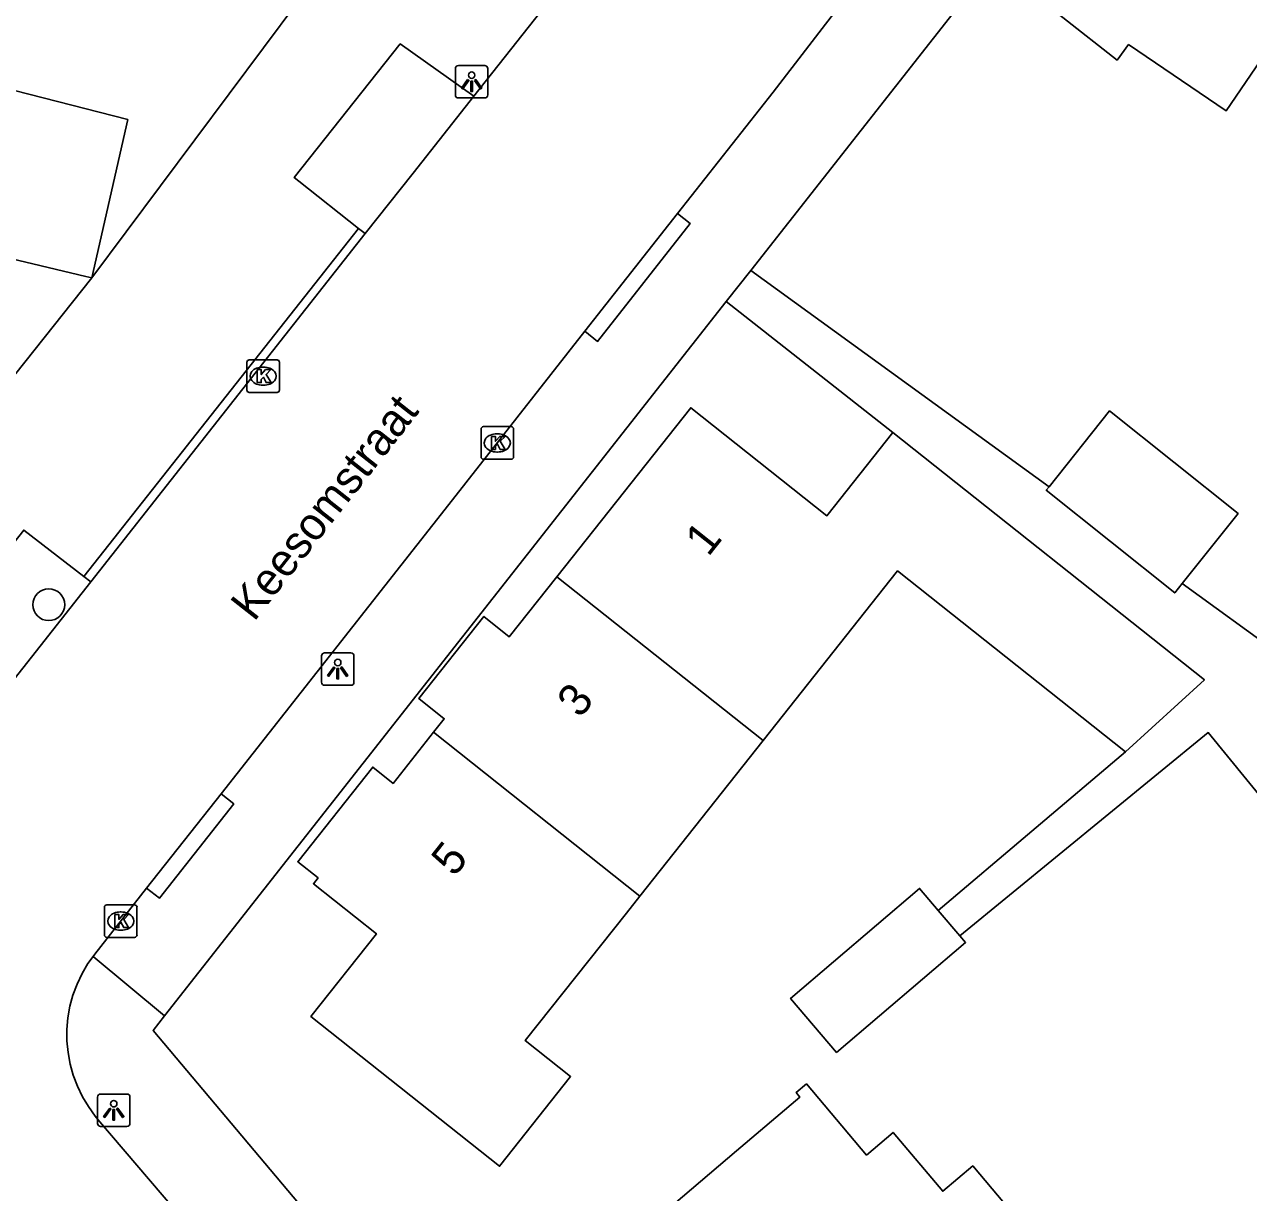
# Model space of a CAD drawing. Extents: x 159888 to 160757, y 384031 to 384746.
# Drawn here: x 160350.64 to 160388.28, y 384392.1 to 384428 of the extents above; entities that cross this region are included whole.
import ezdxf

# ---------------------------------------------------------------- set-up
doc = ezdxf.new("R2010")
doc.units = 0
for name, color, linetype in [('IMGEO_Boom', 7, 'Continuous'), ('IMGEO_Kolk', 7, 'Continuous'), ('IMGEO_Lichtpunt', 7, 'Continuous'), ('IMGEO_Openbare_ruimte_label', 7, 'Continuous'), ('IMGEO_Pand', 7, 'Continuous'), ('IMGEO_Pand_nummerreeks', 7, 'Continuous'), ('IMGEO_Rijbaan_lokaal_open', 7, 'Continuous'), ('IMGEO_Voetpad_open', 7, 'Continuous')]:
    doc.layers.add(name, color=color, linetype=linetype)

msp = doc.modelspace()

# ---------------------------------------------------------------- linework, layer by layer
at = {"layer": 'IMGEO_Boom'}
msp.add_circle((160351.386, 384410.165), 0.489, dxfattribs=at)
at = {"layer": 'IMGEO_Kolk'}
for p, q in [((160357.552, 384417.689), (160358.404, 384417.689)), ((160357.477, 384416.763), (160357.477, 384417.615)), ((160357.965, 384417.469), (160357.99, 384417.469)), ((160358.478, 384417.615), (160358.478, 384416.763)), ((160357.988, 384416.909), (160357.963, 384416.909)), ((160358.404, 384416.689), (160357.552, 384416.689)), ((160364.676, 384414.711), (160364.676, 384415.563)), ((160364.751, 384415.637), (160365.603, 384415.637)), ((160365.164, 384415.417), (160365.189, 384415.417)), ((160365.677, 384415.563), (160365.677, 384414.711)), ((160365.603, 384414.637), (160364.751, 384414.637)), ((160365.187, 384414.857), (160365.162, 384414.857)), ((160353.097, 384400.016), (160353.097, 384400.868)), ((160353.172, 384400.942), (160354.024, 384400.942)), ((160353.585, 384400.722), (160353.61, 384400.722)), ((160354.098, 384400.868), (160354.098, 384400.016)), ((160353.608, 384400.162), (160353.583, 384400.162)), ((160354.024, 384399.942), (160353.172, 384399.942))]:
    msp.add_line(p, q, dxfattribs=at)
for points in [[(160357.552, 384417.689), (160358.404, 384417.689)], [(160357.477, 384416.763), (160357.477, 384417.615)], [(160357.798, 384417.389), (160357.921, 384417.389), (160357.921, 384417.238), (160358.051, 384417.389), (160358.215, 384417.389), (160358.069, 384417.238), (160358.222, 384416.989), (160358.07, 384416.989), (160357.985, 384417.153), (160357.921, 384417.086), (160357.921, 384416.989), (160357.798, 384416.989), (160357.798, 384417.389)], [(160358.478, 384417.615), (160358.478, 384416.763)], [(160358.404, 384416.689), (160357.552, 384416.689)], [(160364.676, 384414.711), (160364.676, 384415.563)], [(160364.751, 384415.637), (160365.603, 384415.637)], [(160365.677, 384415.563), (160365.677, 384414.711)], [(160364.997, 384415.337), (160365.12, 384415.337), (160365.12, 384415.186), (160365.25, 384415.337), (160365.414, 384415.337), (160365.268, 384415.186), (160365.421, 384414.937), (160365.269, 384414.937), (160365.184, 384415.101), (160365.12, 384415.034), (160365.12, 384414.937), (160364.997, 384414.937), (160364.997, 384415.337)], [(160365.603, 384414.637), (160364.751, 384414.637)], [(160353.097, 384400.016), (160353.097, 384400.868)], [(160353.172, 384400.942), (160354.024, 384400.942)], [(160354.098, 384400.868), (160354.098, 384400.016)], [(160353.418, 384400.642), (160353.541, 384400.642), (160353.541, 384400.491), (160353.671, 384400.642), (160353.835, 384400.642), (160353.689, 384400.491), (160353.842, 384400.242), (160353.69, 384400.242), (160353.605, 384400.406), (160353.541, 384400.339), (160353.541, 384400.242), (160353.418, 384400.242), (160353.418, 384400.642)], [(160354.024, 384399.942), (160353.172, 384399.942)]]:
    msp.add_lwpolyline(points, dxfattribs=at)
for centre, start, end in [((160357.554, 384417.613), 91.552, 178.448), ((160357.554, 384417.613), 91.552, 178.448), ((160358.402, 384417.613), 1.552, 88.448), ((160358.402, 384417.613), 1.552, 88.448), ((160357.554, 384416.765), 181.552, 268.448), ((160357.554, 384416.765), 181.552, 268.448), ((160358.402, 384416.765), 271.552, 358.448), ((160358.402, 384416.765), 271.552, 358.448), ((160364.753, 384415.561), 91.552, 178.448), ((160364.753, 384415.561), 91.552, 178.448), ((160365.601, 384415.561), 1.552, 88.448), ((160365.601, 384415.561), 1.552, 88.448), ((160364.753, 384414.713), 181.552, 268.448), ((160364.753, 384414.713), 181.552, 268.448), ((160365.601, 384414.713), 271.552, 358.448), ((160365.601, 384414.713), 271.552, 358.448), ((160353.174, 384400.866), 91.552, 178.448), ((160353.174, 384400.866), 91.552, 178.448), ((160354.022, 384400.866), 1.552, 88.448), ((160354.022, 384400.866), 1.552, 88.448), ((160353.174, 384400.018), 181.552, 268.448), ((160353.174, 384400.018), 181.552, 268.448), ((160354.022, 384400.018), 271.552, 358.448), ((160354.022, 384400.018), 271.552, 358.448)]:
    msp.add_arc(centre, 0.0765, start, end, dxfattribs=at)
for centre, major_axis, ratio, start_param, end_param in [((160357.964, 384417.189), (-0.387, 0.002), 0.722429, 4.712389, 7.853982), ((160357.989, 384417.189), (-0.39, 0.002), 0.717154, 1.570796, 4.712389), ((160365.163, 384415.137), (-0.387, 0.002), 0.722429, 4.712389, 7.853982), ((160365.188, 384415.137), (-0.39, 0.002), 0.717154, 1.570796, 4.712389), ((160353.584, 384400.442), (-0.387, 0.002), 0.722429, 4.712389, 7.853982), ((160353.609, 384400.442), (-0.39, 0.002), 0.717154, 1.570796, 4.712389)]:
    msp.add_ellipse(centre, major_axis=major_axis, ratio=ratio, start_param=start_param, end_param=end_param, dxfattribs=at)
at = {"layer": 'IMGEO_Lichtpunt'}
for p, q in [((160364.792, 384426.736), (160363.984, 384426.736)), ((160364.792, 384426.736), (160363.984, 384426.736)), ((160363.89, 384426.641), (160363.89, 384425.834)), ((160363.89, 384426.641), (160363.89, 384425.834)), ((160364.886, 384425.834), (160364.886, 384426.641)), ((160364.886, 384425.834), (160364.886, 384426.641)), ((160363.984, 384425.74), (160364.792, 384425.74)), ((160363.984, 384425.74), (160364.792, 384425.74)), ((160360.674, 384408.685), (160359.866, 384408.685)), ((160360.674, 384408.685), (160359.866, 384408.685)), ((160359.772, 384408.59), (160359.772, 384407.783)), ((160359.772, 384408.59), (160359.772, 384407.783)), ((160360.768, 384407.783), (160360.768, 384408.59)), ((160360.768, 384407.783), (160360.768, 384408.59)), ((160359.866, 384407.689), (160360.674, 384407.689)), ((160359.866, 384407.689), (160360.674, 384407.689)), ((160353.786, 384395.127), (160352.978, 384395.127)), ((160353.786, 384395.127), (160352.978, 384395.127)), ((160352.884, 384395.032), (160352.884, 384394.225)), ((160352.884, 384395.032), (160352.884, 384394.225)), ((160353.88, 384394.225), (160353.88, 384395.032)), ((160353.88, 384394.225), (160353.88, 384395.032)), ((160352.978, 384394.131), (160353.786, 384394.131)), ((160352.978, 384394.131), (160353.786, 384394.131))]:
    msp.add_line(p, q, dxfattribs=at)
for points in [[(160364.264, 384426.305), (160364.303, 384426.277), (160364.115, 384426.015), (160364.077, 384426.042), (160364.264, 384426.305)], [(160364.476, 384426.277), (160364.514, 384426.304), (160364.701, 384426.042), (160364.662, 384426.014), (160364.476, 384426.277)], [(160364.366, 384426.257), (160364.413, 384426.257), (160364.413, 384425.935), (160364.366, 384425.935), (160364.366, 384426.257)], [(160360.146, 384408.254), (160360.185, 384408.226), (160359.997, 384407.964), (160359.959, 384407.991), (160360.146, 384408.254)], [(160360.358, 384408.226), (160360.396, 384408.253), (160360.583, 384407.991), (160360.544, 384407.963), (160360.358, 384408.226)], [(160360.248, 384408.206), (160360.295, 384408.206), (160360.295, 384407.884), (160360.248, 384407.884), (160360.248, 384408.206)], [(160353.258, 384394.696), (160353.297, 384394.668), (160353.109, 384394.406), (160353.071, 384394.433), (160353.258, 384394.696)], [(160353.47, 384394.668), (160353.508, 384394.695), (160353.695, 384394.433), (160353.656, 384394.405), (160353.47, 384394.668)], [(160353.36, 384394.648), (160353.407, 384394.648), (160353.407, 384394.326), (160353.36, 384394.326), (160353.36, 384394.648)]]:
    msp.add_lwpolyline(points, dxfattribs=at)
for centre in [(160364.389, 384426.439), (160360.271, 384408.388), (160353.383, 384394.83)]:
    msp.add_circle(centre, 0.0994, dxfattribs=at)
for centre, start, end in [((160363.984, 384426.641), 90, 180), ((160363.984, 384426.641), 90, 180), ((160364.792, 384426.641), 0, 90), ((160364.792, 384426.641), 0, 90), ((160363.984, 384425.834), 180, 270), ((160363.984, 384425.834), 180, 270), ((160364.792, 384425.834), 270, 0), ((160364.792, 384425.834), 270, 360), ((160359.866, 384408.59), 90, 180), ((160359.866, 384408.59), 90, 180), ((160360.674, 384408.59), 0, 90), ((160360.674, 384408.59), 0, 90), ((160359.866, 384407.783), 180, 270), ((160359.866, 384407.783), 180, 270), ((160360.674, 384407.783), 270, 0), ((160360.674, 384407.783), 270, 360), ((160352.978, 384395.032), 90, 180), ((160352.978, 384395.032), 90, 180), ((160353.786, 384395.032), 0, 90), ((160353.786, 384395.032), 0, 90), ((160352.978, 384394.225), 180, 270), ((160352.978, 384394.225), 180, 270), ((160353.786, 384394.225), 270, 0), ((160353.786, 384394.225), 270, 360)]:
    msp.add_arc(centre, 0.0946, start, end, dxfattribs=at)
at = {"layer": 'IMGEO_Pand'}
for points in [[(160392.752, 384436.58), (160391.848, 384435.413), (160390.547, 384436.352), (160389.885, 384435.424), (160387.964, 384436.795), (160386.264, 384436.508), (160380.897, 384429.533), (160384.235, 384426.903), (160384.589, 384427.381), (160387.592, 384425.346), (160388.64, 384426.892), (160389.786, 384426.116), (160389.24, 384425.31), (160391.429, 384423.585)], [(160345.673, 384421.888), (160346.876, 384426.849), (160353.815, 384425.076), (160352.713, 384420.21)], [(160352.713, 384420.21), (160352.528, 384420.254), (160347.196, 384421.526)], [(160367.007, 384411.023), (160371.127, 384416.217), (160375.311, 384412.899), (160377.337, 384415.454)], [(160382.143, 384413.786), (160384.006, 384416.119), (160387.956, 384412.964), (160386.24, 384410.816)], [(160384.498, 384405.642), (160386.92, 384407.856), (160377.337, 384415.454)], [(160382.143, 384413.786), (160382.059, 384413.681), (160386.009, 384410.527), (160386.24, 384410.816)], [(160363.216, 384406.243), (160363.546, 384406.659), (160362.761, 384407.283), (160364.764, 384409.804), (160365.547, 384409.182), (160367.007, 384411.023)], [(160373.352, 384405.989), (160367.007, 384411.023)], [(160384.498, 384405.642), (160377.486, 384411.202), (160373.352, 384405.989)], [(160369.561, 384401.21), (160369.145, 384400.686), (160366.037, 384396.768), (160367.431, 384395.662), (160365.246, 384392.907), (160359.444, 384397.51), (160361.46, 384400.051), (160359.523, 384401.588), (160359.666, 384401.769), (160359.04, 384402.267), (160361.346, 384405.173), (160361.972, 384404.675), (160363.216, 384406.243)], [(160363.216, 384406.243), (160369.561, 384401.21)], [(160373.352, 384405.989), (160369.561, 384401.21)], [(160379.4, 384399.992), (160379.575, 384399.787), (160375.611, 384396.408), (160374.196, 384398.067), (160378.16, 384401.446), (160378.737, 384400.769)], [(160379.4, 384399.992), (160378.737, 384400.769)], [(160375.465, 384381.555), (160372.669, 384384.848), (160370.026, 384382.604), (160367.563, 384384.278), (160368.617, 384385.173), (160369.178, 384384.765), (160371.242, 384386.517), (160368.212, 384390.086), (160368.542, 384390.365), (160368.725, 384390.148), (160372.537, 384393.384), (160374.482, 384395.035), (160374.367, 384395.171), (160374.682, 384395.439), (160376.53, 384393.253), (160377.348, 384393.945), (160378.875, 384392.138), (160379.798, 384392.918), (160381.536, 384390.862), (160379.795, 384389.39), (160381.854, 384386.954)]]:
    msp.add_lwpolyline(points, dxfattribs=at)
at = {"layer": 'IMGEO_Rijbaan_lokaal_open'}
for points in [[(160364.455, 384425.797), (160375.615, 384439.899), (160377.432, 384442.237)], [(160384.622, 384439.943), (160383.429, 384438.604), (160373.655, 384425.921), (160370.72, 384422.188)], [(160361.119, 384421.569), (160362.586, 384423.429), (160364.455, 384425.797)], [(160367.873, 384418.567), (160370.72, 384422.188)], [(160352.677, 384410.866), (160361.119, 384421.569)], [(160367.873, 384418.567), (160363.686, 384413.243), (160356.682, 384404.356)], [(160340.54, 384395.48), (160352.677, 384410.866)], [(160354.395, 384401.453), (160356.682, 384404.356)], [(160354.395, 384401.453), (160352.799, 384399.428), (160352.748, 384399.358)], [(160352.748, 384399.358), (160352.59, 384399.137), (160352.408, 384398.829), (160352.254, 384398.506), (160352.13, 384398.17), (160352.036, 384397.824), (160351.974, 384397.472), (160351.943, 384397.115), (160351.944, 384396.757), (160351.977, 384396.4), (160352.042, 384396.048), (160352.138, 384395.703), (160352.264, 384395.368), (160352.42, 384395.046), (160352.604, 384394.739), (160352.815, 384394.449), (160352.898, 384394.349), (160359.665, 384386.419)]]:
    msp.add_lwpolyline(points, dxfattribs=at)
at = {"layer": 'IMGEO_Voetpad_open'}
for points in [[(160352.713, 384420.21), (160370.659, 384444.25)], [(160387.602, 384439.041), (160372.969, 384420.438)], [(160364.455, 384425.797), (160362.194, 384427.4), (160358.928, 384423.298), (160359.071, 384423.186), (160360.914, 384421.731)], [(160370.72, 384422.188), (160371.11, 384421.877), (160368.263, 384418.256), (160367.873, 384418.567)], [(160360.914, 384421.731), (160352.465, 384411.03)], [(160360.914, 384421.731), (160361.119, 384421.569)], [(160372.217, 384419.482), (160372.969, 384420.438)], [(160372.969, 384420.438), (160382.143, 384413.786)], [(160335.895, 384399.076), (160352.713, 384420.21)], [(160372.217, 384419.482), (160354.946, 384397.526)], [(160377.337, 384415.454), (160372.217, 384419.482)], [(160352.465, 384411.03), (160350.617, 384412.458), (160338.468, 384397.105)], [(160352.677, 384410.866), (160352.465, 384411.03)], [(160386.24, 384410.816), (160389.261, 384408.625)], [(160405.192, 384384.453), (160404.14, 384385.844), (160397.827, 384393.033), (160387.039, 384406.234), (160379.4, 384399.992)], [(160378.737, 384400.769), (160384.498, 384405.642)], [(160356.682, 384404.356), (160357.073, 384404.045), (160354.786, 384401.142), (160354.395, 384401.453)], [(160352.748, 384399.358), (160354.946, 384397.526)], [(160354.946, 384397.526), (160354.597, 384397.082), (160401.024, 384341.943), (160406.906, 384334.176), (160430.378, 384299.406)]]:
    msp.add_lwpolyline(points, dxfattribs=at)

# ---------------------------------------------------------------- texts
at = {"layer": 'IMGEO_Openbare_ruimte_label'}
msp.add_text('Keesomstraat', height=1, rotation=51.8235, dxfattribs=at).set_placement((160357.697, 384409.618))
at = {"layer": 'IMGEO_Pand_nummerreeks'}
for s, p in [('1', (160371.663, 384411.614)), ('3', (160367.724, 384406.648)), ('5', (160363.856, 384401.772))]:
    msp.add_text(s, height=1, rotation=51.5779, dxfattribs=at).set_placement(p)

doc.saveas('drawing.dxf')
